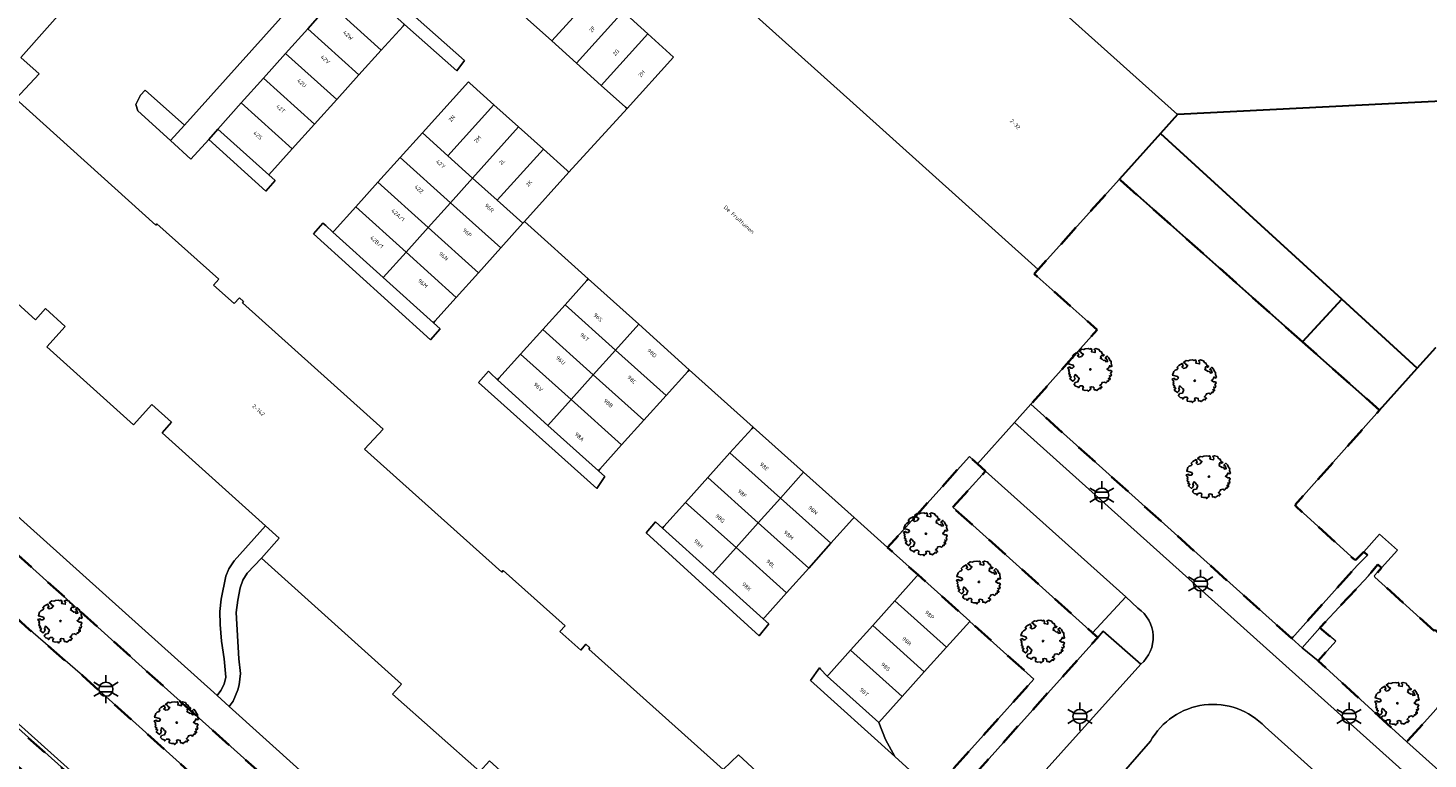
# Model space of a CAD drawing. Extents: x 105780 to 185197, y 477999 to 525027.
# Tile 369 of 562: x 107737 to 107863, y 479221 to 479287. Entities that reach past the tile are written whole.
import ezdxf
from ezdxf.enums import TextEntityAlignment as Align

# ---------------------------------------------------------------- set-up
doc = ezdxf.new("R2010")
doc.units = 0
doc.linetypes.add('XX-HIDDEN', pattern=[4, 2, -2])
for name, color, linetype, lineweight in [('B-GV-GR-BOOM-S', 252, 'Continuous', 25), ('B-GV-GR-MATERIAALGRENS-G', 252, 'XX-HIDDEN', 35), ('B-RO-IE-MEUBILAIR_WEGMEUBILAIR-S', 252, 'Continuous', 25), ('B-WE-GW-WATERGANG_SLOOT_INSTEEK-G', 252, 'Continuous', 30), ('B-XX-KG-KADASTRAAL_BEBOUWING-G', 252, 'Continuous', 20), ('B1-WE-OG-BEBOUWING-T18', 7, 'Continuous', 18), ('B1-WE-OG-TERREIN_ERF-GV', 252, 'Continuous', 18), ('B1-WE-OG-TOPOGRAFIE-T18', 10, 'Continuous', 18), ('B1-WE-VH-VERHARDING_BETONSTRAATSTEEN-GV', 252, 'Continuous', 18), ('B1-WE-VH-VERHARDING_TEGEL-GV', 252, 'Continuous', 18), ('TIJDELIJK UIT -WE-VH-VERHARDING_ASFALT-GV', 252, 'Continuous', 18)]:
    doc.layers.add(name, color=color, linetype=linetype, lineweight=lineweight)
doc.styles.add('NLCS-ISO', font='NLCS-ISO.ttf')
doc.styles.add('NLCS-ISO-M200-T18', font='NLCS-ISO.ttf', dxfattribs={"height": 0.36})

# ---------------------------------------------------------------- blocks, each defined once
blk = doc.blocks.new('B-SIE-WEG_LICHTMAST-SO')
at = {"ltscale": 0.1}
for p, q in [((0, 1.27), (0, 2.53)), ((-1.1, 0.63), (-2.19, 1.27)), ((1.1, 0.63), (2.19, 1.27)), ((-1.1, -0.63), (-2.19, -1.27)), ((0, -1.27), (0, -2.53)), ((1.1, -0.63), (2.19, -1.27))]:
    blk.add_line(p, q, dxfattribs=at)
at = {"flags": 128}
for points in [[(-1.16, 0.5), (1.16, 0.5)], [(-1.16, -0.5), (1.16, -0.5)]]:
    blk.add_lwpolyline(points, dxfattribs=at)
at = {"ltscale": 0.1}
blk.add_circle((0, 0), 1.27, dxfattribs=at)
at = {"style": 'NLCS-ISO'}
blk.add_attdef('TYPE', text='', height=1.8, dxfattribs=at).set_placement((0, 2.53), align=Align.BOTTOM_CENTER)
blk = doc.blocks.new('B-SGR-BOOM_06')
at = {"linetype": 'Continuous', "flags": 128}
blk.add_lwpolyline([(1.08, 1.41), (1.01, 1.58), (0.88, 1.63), (0.78, 1.81), (0.51, 1.88), (0.34, 1.81), (0.44, 1.71), (0.43, 1.52), (0.09, 1.59), (0.14, 1.73), (0.07, 1.88), (-0.06, 1.84), (-0.19, 1.88), (-0.46, 1.86), (-0.6, 1.79), (-0.78, 1.83), (-1.02, 1.64), (-0.85, 1.56), (-0.8, 1.46), (-0.63, 1.37), (-0.8, 1.16), (-1.02, 1.11), (-1.17, 1.24), (-1.05, 1.29), (-1.15, 1.54), (-1.45, 1.37), (-1.6, 1.21), (-1.52, 1.14), (-1.6, 1.01), (-1.77, 0.94), (-1.89, 0.82), (-2, 0.49), (-1.55, 0.37), (-1.48, 0.22), (-1.6, 0.12), (-1.8, 0.12), (-1.84, 0.22), (-2.04, 0.15), (-1.9, -0.07), (-1.97, -0.15), (-1.89, -0.22), (-1.95, -0.4), (-1.81, -0.47), (-1.89, -0.62), (-1.77, -0.64), (-1.72, -0.68), (-1.85, -0.84), (-1.57, -1.07), (-1.47, -0.97), (-1.38, -0.79), (-1.45, -0.7), (-1.37, -0.47), (-1.25, -0.54), (-1.12, -0.7), (-1, -0.8), (-1.12, -1.12), (-1.37, -1.17), (-1.47, -1.36), (-1.33, -1.51), (-1.13, -1.56), (-1.11, -1.61), (-1.08, -1.66), (-0.93, -1.49), (-0.73, -1.49), (-0.63, -1.56), (-0.68, -1.71), (-0.68, -1.84), (-0.46, -1.89), (-0.24, -1.88), (-0.19, -1.98), (-0.09, -1.86), (0.04, -1.79), (-0.02, -1.6), (0.11, -1.56), (0.31, -1.61), (0.34, -1.84), (0.46, -1.83), (0.58, -1.89), (0.83, -1.69), (0.95, -1.74), (0.93, -1.66), (1.06, -1.59), (0.96, -1.49), (0.85, -1.46), (1.03, -1.29), (1.05, -1.19), (1.26, -1.14), (1.42, -1.22), (1.51, -1.12), (1.51, -1.05), (1.65, -1.05), (1.65, -0.95), (1.78, -0.91), (1.78, -0.82), (1.63, -0.82), (1.82, -0.64), (1.7, -0.57), (1.85, -0.62), (1.9, -0.5), (1.82, -0.37), (1.93, -0.18), (1.87, -0.1), (1.7, -0.1), (1.5, 0.03), (1.63, 0.12), (1.75, 0.34), (1.82, 0.24), (1.95, 0.29), (1.87, 0.57), (1.88, 0.75), (1.8, 0.79), (1.67, 1.06), (1.53, 1.21), (1.35, 1.04), (1.47, 0.97), (1.57, 0.72), (1.41, 0.69), (1.33, 0.85), (1.2, 0.82), (1.06, 0.92), (0.9, 1.01), (0.98, 1.07), (0.93, 1.17), (1.01, 1.27), (1.15, 1.22), (1.26, 1.29)], close=True, dxfattribs=at)
blk.add_circle((0, 0), 0.06)
at = {"style": 'NLCS-ISO'}
blk.add_attdef('SOORT', text='', height=0.3, dxfattribs=at).set_placement((0, -0.36), align=Align.TOP_CENTER)

msp = doc.modelspace()

# ---------------------------------------------------------------- linework, layer by layer
at = {"layer": 'B-GV-GR-MATERIAALGRENS-G', "flags": 128}
for points in [[(107851.687, 479258.827), (107835.154, 479273.514), (107827.827, 479265.361), (107827.469, 479264.964), (107833.135, 479259.905), (107827.16, 479253.18), (107850.713, 479232.031), (107856.637, 479238.631), (107857.551, 479239.555), (107857.215, 479239.855), (107856.531, 479239.178), (107856.407, 479239.129), (107851.075, 479243.968), (107851.026, 479244.093), (107858.653, 479252.638)], [(107705.818, 479266.513), (107703.634, 479268.484), (107702.813, 479263.865), (107702.785, 479263.714), (107702.755, 479263.563), (107731.284, 479237.88), (107736.399, 479233.104), (107741.512, 479228.672), (107780.732, 479193.364), (107781.115, 479193.791), (107785.831, 479194.452), (107767.517, 479210.977), (107746.895, 479229.447)], [(107820.119, 479243.878), (107823.056, 479247.137), (107822.347, 479247.79), (107821.603, 479248.471), (107814.224, 479240.242), (107816.971, 479237.775), (107821.65, 479233.583), (107821.642, 479233.574), (107827.434, 479228.365), (107818.329, 479218.233), (107818.568, 479218.017), (107793.858, 479190.584), (107794.967, 479189.555), (107819.649, 479217.039), (107833.2, 479232.129), (107832.733, 479232.549)], [(107726.464, 479231.559), (107724.038, 479233.29), (107721.455, 479235.038), (107713.288, 479240.144), (107704.634, 479245.442), (107703.361, 479243.401), (107705.274, 479242.178), (107715.51, 479235.709), (107721.073, 479232.053), (107725.086, 479229.244), (107728.021, 479226.984), (107733.089, 479222.886), (107735.9, 479220.295), (107747.029, 479210.303), (107752.98, 479204.961), (107754.656, 479206.879), (107733.048, 479226.275), (107730.831, 479228.212), (107728.935, 479229.713)], [(107863.747, 479232.732), (107863.663, 479232.812), (107863.583, 479232.723), (107858.226, 479237.571), (107858.176, 479237.696), (107858.828, 479238.415), (107858.488, 479238.724), (107857.641, 479237.679), (107853.26, 479233.005), (107854.694, 479231.797), (107853.093, 479230.002), (107861.117, 479222.704), (107867.206, 479229.461)]]:
    msp.add_lwpolyline(points, close=True, dxfattribs=at)
at = {"layer": 'B-WE-GW-WATERGANG_SLOOT_INSTEEK-G', "flags": 128}
msp.add_lwpolyline([(107867.785, 479280.747), (107840.39, 479279.341), (107838.868, 479277.647), (107855.232, 479262.681), (107862.051, 479256.445), (107863.718, 479258.312)], dxfattribs=at)
for points in [[(107838.868, 479277.647), (107835.154, 479273.514), (107851.687, 479258.827), (107855.232, 479262.681)], [(107855.232, 479262.681), (107851.687, 479258.827), (107858.653, 479252.638), (107862.051, 479256.445)]]:
    msp.add_lwpolyline(points, close=True, dxfattribs=at)
at = {"layer": 'B-XX-KG-KADASTRAAL_BEBOUWING-G', "flags": 128}
for points in [[(107782.556, 479314.994), (107779.979, 479312.127), (107779.368, 479311.448), (107778.1, 479310.039), (107794.782, 479295.051), (107811.123, 479280.368), (107827.827, 479265.361), (107835.154, 479273.514), (107838.868, 479277.647), (107840.39, 479279.341), (107823.464, 479294.569), (107807.386, 479309.033), (107790.697, 479324.048)], [(107788.098, 479290.65), (107785.759, 479292.753), (107781.565, 479288.102), (107781.713, 479287.968), (107783.904, 479285.998)], [(107765.959, 479291.695), (107763.854, 479289.342), (107768.493, 479285.154), (107770.474, 479287.348), (107770.608, 479287.496)], [(107790.329, 479288.645), (107788.098, 479290.65), (107783.904, 479285.998), (107786.135, 479283.993)], [(107763.854, 479289.342), (107761.854, 479287.106), (107766.483, 479282.927), (107768.493, 479285.154)], [(107792.561, 479286.639), (107790.329, 479288.645), (107786.135, 479283.993), (107788.367, 479281.988)], [(107761.854, 479287.106), (107759.854, 479284.871), (107764.472, 479280.701), (107766.483, 479282.927)], [(107792.561, 479286.639), (107788.367, 479281.988), (107790.558, 479280.018), (107790.706, 479279.885), (107794.9, 479284.536)], [(107759.854, 479284.871), (107757.853, 479282.635), (107762.462, 479278.474), (107764.472, 479280.701)], [(107757.853, 479282.635), (107755.853, 479280.399), (107760.451, 479276.247), (107762.462, 479278.474)], [(107778.666, 479280.242), (107776.506, 479282.182), (107776.358, 479282.315), (107772.211, 479277.708), (107774.519, 479275.629)], [(107755.853, 479280.399), (107753.734, 479278.03), (107758.336, 479273.904), (107760.451, 479276.247)], [(107780.899, 479278.238), (107778.666, 479280.242), (107774.519, 479275.629), (107776.748, 479273.62)], [(107783.131, 479276.233), (107780.899, 479278.238), (107776.748, 479273.62), (107778.976, 479271.612)], [(107774.519, 479275.629), (107772.211, 479277.708), (107770.204, 479275.478), (107774.743, 479271.388), (107776.748, 479273.62)], [(107770.204, 479275.478), (107768.197, 479273.248), (107772.738, 479269.156), (107774.743, 479271.388)], [(107785.439, 479274.16), (107785.291, 479274.293), (107783.131, 479276.233), (107778.976, 479271.612), (107781.284, 479269.533), (107781.417, 479269.682)], [(107772.738, 479269.156), (107768.197, 479273.248), (107766.19, 479271.018), (107770.734, 479266.924)], [(107781.284, 479269.533), (107778.976, 479271.612), (107776.748, 479273.62), (107774.743, 479271.388), (107779.279, 479267.301)], [(107766.19, 479271.018), (107764.25, 479268.863), (107764.116, 479268.715), (107768.669, 479264.626), (107770.734, 479266.924)], [(107774.743, 479271.388), (107772.738, 479269.156), (107777.275, 479265.069), (107779.279, 479267.301)], [(107772.738, 479269.156), (107770.734, 479266.924), (107775.27, 479262.837), (107777.275, 479265.069)], [(107770.734, 479266.924), (107768.669, 479264.626), (107773.212, 479260.546), (107773.345, 479260.694), (107775.27, 479262.837)], [(107791.752, 479260.407), (107787.191, 479264.509), (107787.057, 479264.36), (107785.091, 479262.174), (107789.652, 479258.073)], [(107785.091, 479262.174), (107783.086, 479259.944), (107787.646, 479255.842), (107789.652, 479258.073)], [(107791.752, 479260.407), (107789.652, 479258.073), (107794.213, 479253.971), (107796.179, 479256.157), (107796.313, 479256.306)], [(107783.086, 479259.944), (107781.08, 479257.713), (107785.64, 479253.611), (107787.646, 479255.842)], [(107781.08, 479257.713), (107779.114, 479255.527), (107778.98, 479255.378), (107783.54, 479251.277), (107785.64, 479253.611)], [(107789.652, 479258.073), (107787.646, 479255.842), (107792.207, 479251.741), (107794.213, 479253.971)], [(107787.646, 479255.842), (107785.64, 479253.611), (107790.201, 479249.51), (107792.207, 479251.741)], [(107785.64, 479253.611), (107783.54, 479251.277), (107788.101, 479247.175), (107788.235, 479247.324), (107790.201, 479249.51)], [(107806.639, 479247.046), (107802.084, 479251.128), (107801.95, 479250.979), (107799.988, 479248.79), (107804.543, 479244.708)], [(107804.543, 479244.708), (107799.988, 479248.79), (107797.986, 479246.556), (107802.541, 479242.474)], [(107797.986, 479246.556), (107795.983, 479244.321), (107800.538, 479240.239), (107802.541, 479242.474)], [(107811.193, 479242.964), (107806.639, 479247.046), (107804.543, 479244.708), (107809.098, 479240.626), (107811.06, 479242.815)], [(107795.983, 479244.321), (107794.021, 479242.132), (107793.888, 479241.983), (107798.443, 479237.901), (107800.538, 479240.239)], [(107804.543, 479244.708), (107802.541, 479242.474), (107807.096, 479238.392), (107809.098, 479240.626)], [(107802.541, 479242.474), (107800.538, 479240.239), (107805.093, 479236.157), (107807.096, 479238.392)], [(107800.538, 479240.239), (107798.443, 479237.901), (107802.997, 479233.819), (107803.131, 479233.968), (107805.093, 479236.157)], [(107816.971, 479237.775), (107816.837, 479237.626), (107814.875, 479235.436), (107819.544, 479231.246), (107821.642, 479233.574), (107821.65, 479233.583)], [(107814.875, 479235.436), (107812.873, 479233.201), (107817.535, 479229.018), (107819.544, 479231.246)], [(107817.535, 479229.018), (107812.873, 479233.201), (107810.872, 479230.967), (107815.526, 479226.79)], [(107810.872, 479230.967), (107808.91, 479228.777), (107808.777, 479228.628), (107813.42, 479224.453), (107815.526, 479226.79)]]:
    msp.add_lwpolyline(points, close=True, dxfattribs=at)
for points in [[(107799.375, 479220.208), (107787.243, 479231.068), (107787.344, 479231.18), (107786.969, 479231.512), (107786.504, 479230.987), (107784.632, 479232.647), (107785.097, 479233.172), (107779.517, 479238.175), (107779.37, 479238.011), (107766.977, 479249.124), (107768.673, 479250.938), (107755.957, 479262.356), (107756.055, 479262.465), (107755.682, 479262.799), (107755.214, 479262.277), (107753.352, 479263.948), (107753.82, 479264.47), (107748.24, 479269.473), (107748.139, 479269.361), (107735.497, 479280.779), (107737.603, 479283.037), (107735.957, 479284.513), (107743.556, 479293.113)], [(107726.44, 479270.633), (107737.26, 479260.812), (107738.181, 479261.827), (107739.96, 479260.212), (107738.292, 479258.375), (107746.117, 479251.317), (107747.776, 479253.162), (107749.562, 479251.556), (107748.699, 479250.597), (107758.044, 479242.195), (107759.28, 479241.084), (107757.668, 479239.29), (107770.326, 479227.911), (107769.517, 479227.011), (107777.398, 479220.016)], [(107863.718, 479258.312), (107862.051, 479256.445), (107858.653, 479252.638), (107851.026, 479244.093), (107851.075, 479243.968), (107856.407, 479239.129), (107856.531, 479239.178), (107857.215, 479239.855), (107858.64, 479241.451), (107860.267, 479239.999), (107858.828, 479238.415), (107858.176, 479237.696), (107858.226, 479237.571), (107863.583, 479232.723)]]:
    msp.add_lwpolyline(points, dxfattribs=at)
at = {"layer": 'B1-WE-OG-TERREIN_ERF-GV', "flags": 128}
for points in [[(107790.329, 479288.645), (107792.561, 479286.639), (107794.9, 479284.536), (107790.706, 479279.885), (107785.439, 479274.16), (107781.417, 479269.682), (107787.191, 479264.509), (107791.752, 479260.407), (107796.313, 479256.306), (107802.084, 479251.128), (107806.639, 479247.046), (107811.193, 479242.964), (107814.224, 479240.242), (107821.603, 479248.471), (107822.347, 479247.79), (107825.682, 479251.534), (107827.16, 479253.18), (107833.135, 479259.905), (107827.469, 479264.964), (107827.827, 479265.361), (107811.123, 479280.368), (107794.782, 479295.051)], [(107743.556, 479293.113), (107735.957, 479284.513), (107737.603, 479283.037), (107735.497, 479280.779), (107748.139, 479269.361), (107748.24, 479269.473), (107753.82, 479264.47), (107753.352, 479263.948), (107755.214, 479262.277), (107755.682, 479262.799), (107756.055, 479262.465), (107755.957, 479262.356), (107768.673, 479250.938), (107766.977, 479249.124), (107779.37, 479238.011), (107779.517, 479238.175), (107785.097, 479233.172), (107784.632, 479232.647), (107786.504, 479230.987), (107786.969, 479231.512), (107787.344, 479231.18), (107787.243, 479231.068), (107799.375, 479220.208), (107800.761, 479221.509), (107804.048, 479218.492)], [(107770.474, 479287.348), (107768.493, 479285.154), (107766.483, 479282.927), (107764.472, 479280.701), (107762.462, 479278.474), (107760.451, 479276.247), (107758.336, 479273.904), (107758.909, 479273.391), (107758.074, 479272.433), (107752.909, 479277.109), (107751.31, 479275.324), (107749.471, 479277), (107746.525, 479279.684), (107746.337, 479280.269), (107746.758, 479281.095), (107747.173, 479281.558), (107750.725, 479278.4), (107763.939, 479293.152)], [(107766.587, 479292.601), (107776.02, 479284.221), (107775.331, 479283.289), (107770.608, 479287.496)], [(107816.888, 479219.535), (107814.864, 479221.363), (107807.254, 479228.238), (107808.059, 479229.383), (107808.166, 479229.265), (107808.777, 479228.628), (107808.91, 479228.777), (107810.872, 479230.967), (107812.873, 479233.201), (107814.875, 479235.436), (107816.837, 479237.626), (107816.971, 479237.775), (107814.224, 479240.242), (107811.193, 479242.964), (107811.06, 479242.815), (107809.098, 479240.626), (107807.096, 479238.392), (107805.093, 479236.157), (107803.131, 479233.968), (107802.997, 479233.819), (107803.505, 479233.364), (107802.629, 479232.283), (107792.404, 479241.587), (107793.25, 479242.556), (107793.888, 479241.983), (107794.021, 479242.132), (107795.983, 479244.321), (107797.986, 479246.556), (107799.988, 479248.79), (107801.95, 479250.979), (107802.084, 479251.128), (107796.313, 479256.306), (107796.179, 479256.157), (107794.213, 479253.971), (107792.207, 479251.741), (107790.201, 479249.51), (107788.235, 479247.324), (107788.101, 479247.175), (107788.69, 479246.647), (107787.976, 479245.578), (107777.271, 479255.141), (107778.173, 479256.175), (107778.357, 479256.001), (107778.98, 479255.378), (107779.114, 479255.527), (107781.08, 479257.713), (107783.086, 479259.944), (107785.091, 479262.174), (107787.057, 479264.36), (107787.191, 479264.509), (107781.417, 479269.682), (107781.284, 479269.533), (107779.279, 479267.301), (107777.275, 479265.069), (107775.27, 479262.837), (107773.345, 479260.694), (107773.212, 479260.546), (107773.819, 479260.001), (107772.954, 479259.008), (107762.364, 479268.591), (107763.219, 479269.544), (107763.495, 479269.339), (107764.116, 479268.715), (107764.25, 479268.863), (107766.19, 479271.018), (107768.197, 479273.248), (107770.204, 479275.478), (107772.211, 479277.708), (107776.358, 479282.315), (107776.506, 479282.182), (107778.666, 479280.242), (107780.899, 479278.238), (107783.131, 479276.233), (107785.291, 479274.293), (107785.439, 479274.16), (107790.706, 479279.885), (107790.558, 479280.018), (107788.367, 479281.988), (107786.135, 479283.993), (107783.904, 479285.998), (107781.713, 479287.968)], [(107714.002, 479262.502), (107753.676, 479226.878), (107754.016, 479227.34), (107754.296, 479227.9), (107754.443, 479228.529), (107754.301, 479230.179), (107754.07, 479231.785), (107753.948, 479233.293), (107753.91, 479234.457), (107754.041, 479235.59), (107754.471, 479237.66), (107754.732, 479238.335), (107755.212, 479239.035), (107758.044, 479242.195), (107748.699, 479250.597), (107749.562, 479251.556), (107747.776, 479253.162), (107746.117, 479251.317), (107738.292, 479258.375), (107739.96, 479260.212), (107738.181, 479261.827), (107737.26, 479260.812), (107726.44, 479270.633)]]:
    msp.add_lwpolyline(points, dxfattribs=at)
for points in [[(107761.854, 479287.106), (107763.854, 479289.342), (107765.959, 479291.695), (107766.587, 479292.601), (107764.838, 479294.155), (107763.939, 479293.152), (107750.725, 479278.4), (107749.471, 479277), (107751.31, 479275.324), (107752.909, 479277.109), (107753.734, 479278.03), (107755.853, 479280.399), (107757.853, 479282.635), (107759.854, 479284.871)], [(107766.587, 479292.601), (107765.959, 479291.695), (107770.608, 479287.496), (107775.331, 479283.289), (107776.02, 479284.221)], [(107749.471, 479277), (107750.725, 479278.4), (107747.173, 479281.558), (107746.758, 479281.095), (107746.337, 479280.269), (107746.525, 479279.684)], [(107753.734, 479278.03), (107752.909, 479277.109), (107758.074, 479272.433), (107758.909, 479273.391), (107758.336, 479273.904)], [(107768.669, 479264.626), (107764.116, 479268.715), (107763.495, 479269.339), (107763.219, 479269.544), (107762.364, 479268.591), (107772.954, 479259.008), (107773.819, 479260.001), (107773.212, 479260.546)], [(107783.54, 479251.277), (107778.98, 479255.378), (107778.357, 479256.001), (107778.173, 479256.175), (107777.271, 479255.141), (107787.976, 479245.578), (107788.69, 479246.647), (107788.101, 479247.175)], [(107793.25, 479242.556), (107792.404, 479241.587), (107802.629, 479232.283), (107803.505, 479233.364), (107802.997, 479233.819), (107798.443, 479237.901), (107793.888, 479241.983)], [(107759.28, 479241.084), (107758.044, 479242.195), (107755.212, 479239.035), (107754.732, 479238.335), (107754.471, 479237.66), (107754.041, 479235.59), (107753.91, 479234.457), (107753.948, 479233.293), (107754.07, 479231.785), (107754.301, 479230.179), (107754.443, 479228.529), (107754.296, 479227.9), (107754.016, 479227.34), (107753.676, 479226.878), (107754.763, 479225.899), (107755.106, 479226.364), (107755.555, 479227.386), (107755.66, 479227.832), (107755.784, 479228.875), (107755.646, 479230.201), (107755.404, 479234.37), (107755.535, 479235.504), (107755.746, 479236.617), (107756.007, 479237.291), (107756.386, 479237.934), (107757.668, 479239.29)], [(107857.641, 479237.679), (107858.488, 479238.724), (107858.828, 479238.415), (107860.267, 479239.999), (107858.64, 479241.451), (107857.215, 479239.855), (107857.551, 479239.555), (107856.637, 479238.631), (107850.713, 479232.031), (107851.649, 479231.196), (107853.26, 479233.005)], [(107778.263, 479220.972), (107777.398, 479220.016), (107769.517, 479227.011), (107770.326, 479227.911), (107757.668, 479239.29), (107756.386, 479237.934), (107756.007, 479237.291), (107755.746, 479236.617), (107755.535, 479235.504), (107755.404, 479234.37), (107755.646, 479230.201), (107755.784, 479228.875), (107755.66, 479227.832), (107755.555, 479227.386), (107755.106, 479226.364), (107754.763, 479225.899), (107787.866, 479196.066), (107800.133, 479209.381), (107794.868, 479214.025), (107790.862, 479209.565)], [(107821.642, 479233.574), (107819.544, 479231.246), (107817.535, 479229.018), (107815.526, 479226.79), (107813.42, 479224.453), (107814.036, 479222.901), (107814.864, 479221.363), (107816.888, 479219.535), (107812.231, 479214.476), (107810.61, 479212.713), (107810.486, 479212.579), (107810.105, 479212.92), (107791.818, 479192.503), (107792.586, 479191.763), (107793.858, 479190.584), (107818.568, 479218.017), (107818.329, 479218.233), (107827.434, 479228.365)], [(107854.694, 479231.797), (107853.26, 479233.005), (107851.649, 479231.196), (107853.093, 479230.002)], [(107808.166, 479229.265), (107808.059, 479229.383), (107807.254, 479228.238), (107814.864, 479221.363), (107814.036, 479222.901), (107813.42, 479224.453), (107808.777, 479228.628)], [(107871.041, 479226.344), (107867.373, 479229.647), (107867.206, 479229.461), (107861.117, 479222.704), (107864.85, 479219.363), (107870.875, 479226.157)], [(107804.91, 479215.315), (107804.959, 479216.056), (107804.94, 479216.883), (107804.622, 479217.708), (107804.048, 479218.492), (107800.761, 479221.509), (107799.375, 479220.208), (107799.955, 479219.689), (107795.797, 479215.06), (107801.112, 479210.444), (107804.418, 479214.135), (107804.687, 479214.655)]]:
    msp.add_lwpolyline(points, close=True, dxfattribs=at)
at = {"layer": 'B1-WE-VH-VERHARDING_BETONSTRAATSTEEN-GV', "flags": 128}
for points in [[(107823.056, 479247.137), (107820.119, 479243.878), (107832.733, 479232.549), (107835.721, 479235.793)], [(107837.085, 479229.702), (107833.699, 479232.684), (107833.2, 479232.129), (107819.649, 479217.039), (107794.967, 479189.555), (107798.289, 479186.539)]]:
    msp.add_lwpolyline(points, close=True, dxfattribs=at)
at = {"layer": 'B1-WE-VH-VERHARDING_TEGEL-GV', "flags": 128}
for points in [[(107754.763, 479225.899), (107753.676, 479226.878), (107714.002, 479262.502), (107712.778, 479263.603), (107706.773, 479269.005), (107704.574, 479271.052), (107704.359, 479271.252), (107703.634, 479268.484), (107705.818, 479266.513), (107746.895, 479229.447), (107767.517, 479210.977), (107785.831, 479194.452), (107781.115, 479193.791), (107780.732, 479193.364), (107787.295, 479187.399), (107787.721, 479187.874), (107790.694, 479190.25), (107792.586, 479191.763), (107791.818, 479192.503), (107787.866, 479196.066)], [(107875.547, 479209.758), (107875.194, 479210.074), (107874.264, 479210.932), (107872.858, 479212.168), (107864.85, 479219.363), (107861.117, 479222.704), (107853.093, 479230.002), (107851.649, 479231.196), (107850.713, 479232.031), (107827.16, 479253.18), (107825.682, 479251.534), (107937.695, 479151.066), (107939.18, 479152.724), (107926.783, 479163.802), (107925.833, 479164.656), (107924.44, 479165.91), (107916.374, 479173.127), (107912.65, 479176.48), (107904.534, 479183.749), (107903.143, 479185), (107902.217, 479185.851)], [(107704.634, 479245.442), (107713.288, 479240.144), (107721.455, 479235.038), (107724.038, 479233.29), (107726.464, 479231.559), (107728.935, 479229.713), (107730.831, 479228.212), (107733.048, 479226.275), (107754.656, 479206.879), (107754.887, 479207.143), (107748.957, 479212.455), (107732.761, 479226.96), (107730.544, 479228.897), (107728.648, 479230.398), (107726.177, 479232.244), (107723.751, 479233.975), (107721.168, 479235.723), (107713.001, 479240.829), (107704.341, 479246.129), (107702.838, 479243.736), (107703.361, 479243.401)]]:
    msp.add_lwpolyline(points, close=True, dxfattribs=at)
for points in [[(107836.826, 479234.755), (107835.721, 479235.793), (107832.733, 479232.549), (107833.2, 479232.129), (107833.699, 479232.684), (107837.085, 479229.702)], [(107876.02, 479193.146), (107860.261, 479207.284), (107863.265, 479210.635), (107848.312, 479224.049)], [(107837.96, 479222.748), (107835.089, 479219.48)]]:
    msp.add_lwpolyline(points, dxfattribs=at)
at = {"layer": 'B1-WE-VH-VERHARDING_TEGEL-GV'}
for points in [[(107837.085, 479229.702, 0.4941519), (107836.826, 479234.755)], [(107848.312, 479224.049, 0.5078165), (107837.96, 479222.748)]]:
    msp.add_lwpolyline(points, format="xyb", dxfattribs=at)
at = {"layer": 'TIJDELIJK UIT -WE-VH-VERHARDING_ASFALT-GV', "flags": 128}
for points in [[(107741.512, 479228.672), (107736.399, 479233.104), (107732.376, 479236.314), (107726.276, 479240.796), (107712.855, 479249.355), (107704.979, 479254.256), (107700.239, 479257.172)], [(107825.682, 479251.534), (107822.347, 479247.79), (107823.056, 479247.137), (107835.721, 479235.793), (107836.826, 479234.755)], [(107848.312, 479224.049), (107863.265, 479210.635), (107879.032, 479196.49), (107887.681, 479188.731), (107931.184, 479149.704), (107934.119, 479147.071), (107937.695, 479151.066), (107825.682, 479251.534)], [(107732.761, 479226.96), (107748.957, 479212.455), (107754.887, 479207.143), (107756.516, 479205.684), (107769.75, 479193.82), (107773.494, 479190.463), (107775.864, 479188.339), (107777.756, 479186.643), (107778.364, 479186.087), (107779.864, 479184.716), (107780.097, 479184.542), (107787.315, 479178.075), (107789.177, 479176.351), (107807.06, 479160.489), (107811.56, 479165.787), (107801.345, 479174.922), (107793.896, 479181.584), (107792.101, 479183.143), (107790.289, 479184.717), (107789.325, 479185.554), (107787.295, 479187.399), (107780.732, 479193.364), (107741.512, 479228.672)], [(107837.085, 479229.702), (107798.289, 479186.539), (107802.258, 479182.975), (107802.543, 479183.265), (107804.779, 479185.781), (107806.48, 479187.652), (107810.721, 479192.339), (107812.919, 479194.809), (107814.591, 479196.679), (107818.822, 479201.381), (107821.03, 479203.83), (107822.719, 479205.715), (107826.911, 479210.397), (107829.118, 479212.851), (107830.8, 479214.748), (107835.089, 479219.48), (107837.96, 479222.748)]]:
    msp.add_lwpolyline(points, dxfattribs=at)
at = {"layer": 'TIJDELIJK UIT -WE-VH-VERHARDING_ASFALT-GV'}
for points in [[(107836.826, 479234.755, -0.4941519), (107837.085, 479229.702)], [(107837.96, 479222.748, -0.5078165), (107848.312, 479224.049)]]:
    msp.add_lwpolyline(points, format="xyb", dxfattribs=at)

# ---------------------------------------------------------------- block references
at = {"layer": 'B-GV-GR-BOOM-S', "linetype": 'Continuous', "lineweight": 0}
for p in [(107832.53, 479256.332), (107841.96, 479255.312), (107843.235, 479246.647), (107817.684, 479241.486), (107822.472, 479237.135), (107739.529, 479233.598), (107828.255, 479231.795), (107860.266, 479226.176), (107750.028, 479224.433)]:
    msp.add_blockref('B-SGR-BOOM_06', p, dxfattribs=at)
at = {"layer": 'B-RO-IE-MEUBILAIR_WEGMEUBILAIR-S', "xscale": 0.5, "yscale": 0.5, "zscale": 0.5}
for p in [(107833.564, 479244.982), (107842.489, 479236.961), (107743.632, 479227.448), (107831.589, 479224.993), (107855.896, 479224.99)]:
    msp.add_blockref('B-SIE-WEG_LICHTMAST-SO', p, dxfattribs=at)

# ---------------------------------------------------------------- texts
at = {"layer": 'B1-WE-OG-BEBOUWING-T18', "style": 'NLCS-ISO-M200-T18'}
for s, rotation, p in [('42W', 317.9, (107765.5, 479286.509)), ('2F', 48, (107787.559, 479287.065)), ('42V', 317.9, (107763.45, 479284.319)), ('2G', 48, (107789.685, 479284.944)), ('2H', 48, (107792.015, 479283.047)), ('42U', 317.9, (107761.322, 479282.198)), ('42T', 317.9, (107759.414, 479279.878)), ('2N', 48, (107774.867, 479279.008)), ('42S', 318.1, (107757.357, 479277.468)), ('2-32', 315, (107825.738, 479278.481)), ('2M', 48, (107777.202, 479277.117)), ('2L', 48, (107779.405, 479275.08)), ('42Y', 318, (107773.865, 479274.871)), ('42Z', 318, (107771.897, 479272.606)), ('2K', 48.1, (107781.834, 479273.14)), ('42A/1', 318, (107770.009, 479270.27)), ('96R', 318, (107778.253, 479270.918)), ('96P', 318, (107776.25, 479268.684)), ('42B/1', 318.1, (107768.092, 479267.833)), ('96N', 318, (107774.129, 479266.558)), ('96M', 318.1, (107772.252, 479264.097)), ('96S', 318, (107788.069, 479261.03)), ('96T', 318, (107786.858, 479259.241)), ('96U', 318, (107784.695, 479257.151)), ('98D', 318, (107792.938, 479257.808)), ('96V', 318, (107782.681, 479254.739)), ('98C', 318, (107791.128, 479255.401)), ('2-142', 317.8, (107757.408, 479252.657)), ('98B', 318, (107788.999, 479253.28)), ('98A', 318, (107786.393, 479250.244)), ('98E', 318.1, (107803.079, 479247.55)), ('98F', 318.1, (107801.083, 479245.123)), ('98N', 318.1, (107807.476, 479243.61)), ('98G', 318.1, (107799.094, 479242.877)), ('98M', 318.1, (107805.279, 479241.363)), ('98H', 318.1, (107797.147, 479240.592)), ('98L', 318.1, (107803.671, 479238.776)), ('98K', 318.1, (107801.488, 479236.702)), ('98P', 318.1, (107818.014, 479234.155)), ('98R', 318.1, (107815.953, 479231.781)), ('98S', 318.1, (107814.046, 479229.462)), ('98T', 318.1, (107812.102, 479227.176))]:
    msp.add_text(s, height=0.36, rotation=rotation, dxfattribs=at).set_placement(p, align=Align.MIDDLE)
at = {"layer": 'B1-WE-OG-TOPOGRAFIE-T18', "style": 'NLCS-ISO-M200-T18'}
msp.add_text('De Fruittuinen', height=0.36, rotation=317.5, dxfattribs=at).set_placement((107800.811, 479269.871), align=Align.MIDDLE)

doc.saveas('drawing.dxf')
